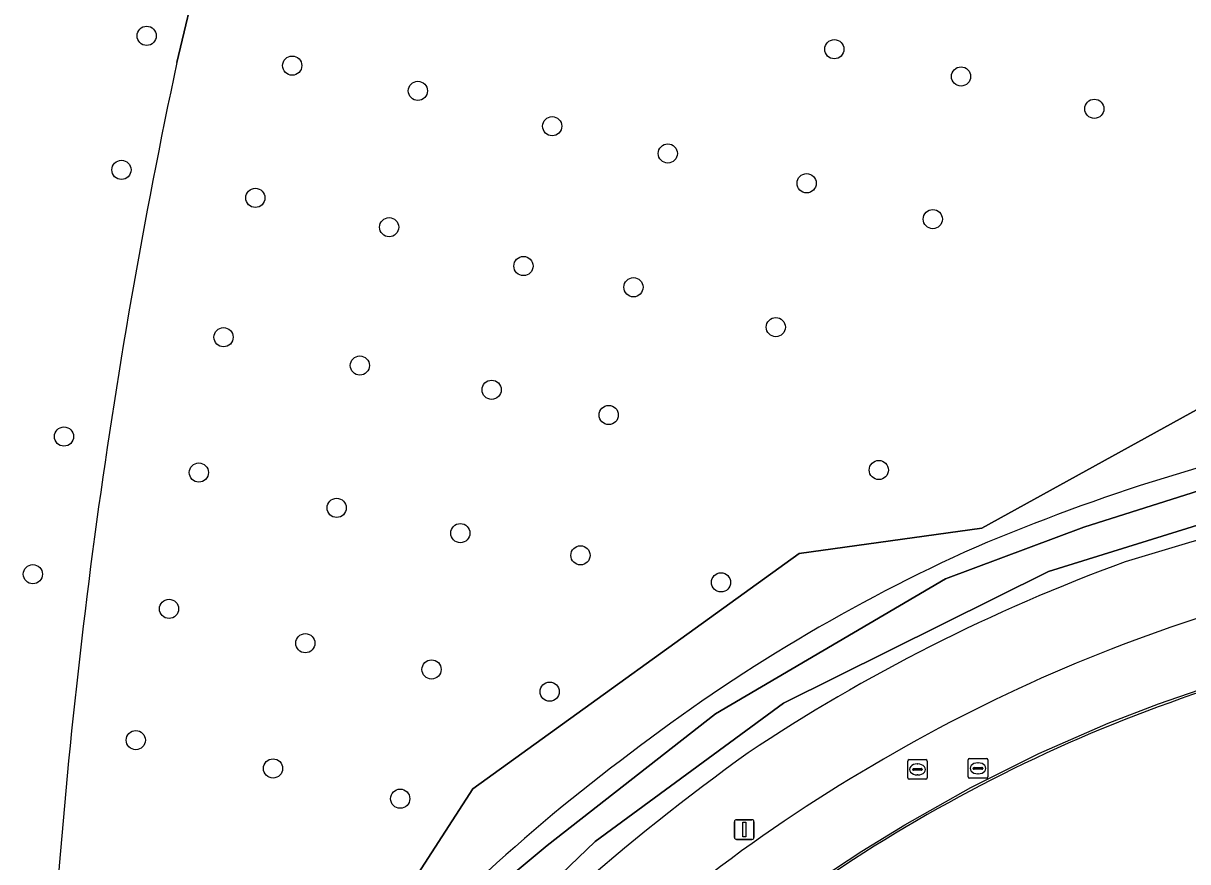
# Model space of a CAD drawing. Extents: x 155018 to 156648, y 383979 to 385733.
# Drawn here: x 156063.3 to 156122.6, y 384686.2 to 384728.9 of the extents above; entities that cross this region are included whole.
import ezdxf

# ---------------------------------------------------------------- set-up
doc = ezdxf.new("R2010")
doc.units = 0
for name, color, linetype in [('IMGEO_Boom', 7, 'Continuous'), ('IMGEO_Erf', 7, 'Continuous'), ('IMGEO_Groenvoorziening', 7, 'Continuous'), ('IMGEO_Lichtmast', 7, 'Continuous'), ('IMGEO_Lijnafwatering', 7, 'Continuous'), ('IMGEO_Oever', 7, 'Continuous'), ('IMGEO_Rijbaan_lokaal_gesloten', 7, 'Continuous'), ('IMGEO_Rioolput', 7, 'Continuous'), ('IMGEO_Waterloop', 7, 'Continuous')]:
    doc.layers.add(name, color=color, linetype=linetype)

msp = doc.modelspace()

# ---------------------------------------------------------------- linework, layer by layer
at = {"layer": 'IMGEO_Boom'}
for centre in [(156069.576, 384728.25), (156104.616, 384727.568), (156076.993, 384726.732), (156111.072, 384726.179), (156083.397, 384725.446), (156117.862, 384724.533), (156090.239, 384723.645), (156096.129, 384722.257), (156068.291, 384721.42), (156103.202, 384720.739), (156075.115, 384719.993), (156081.931, 384718.501), (156109.632, 384718.913), (156088.773, 384716.521), (156094.38, 384715.441), (156101.633, 384713.409), (156073.495, 384712.894), (156080.439, 384711.454), (156087.152, 384710.22), (156093.119, 384708.934), (156065.363, 384707.834), (156072.235, 384706.001), (156106.88, 384706.13), (156079.256, 384704.201), (156085.558, 384702.915), (156091.679, 384701.783), (156063.779, 384700.823), (156098.842, 384700.407), (156070.717, 384699.057), (156077.662, 384697.308), (156084.092, 384695.971), (156090.11, 384694.839), (156069.02, 384692.37), (156076.016, 384690.929), (156082.497, 384689.386)]:
    msp.add_circle(centre, 0.489, dxfattribs=at)
at = {"layer": 'IMGEO_Erf'}
for centre, radius, start, end in [((156147.82, 384621.441), 77.378, 106.05491, 120.73422), ((156148.492, 384620.162), 78.821, 120.67948, 135.39751)]:
    msp.add_arc(centre, radius, start, end, dxfattribs=at)
at = {"layer": 'IMGEO_Groenvoorziening'}
for points in [[(156063.784, 384665.047), (156070.694, 384667.747), (156080.587, 384681.206), (156086.197, 384689.897), (156102.819, 384701.872), (156112.137, 384703.172), (156128.027, 384711.937), (156144.099, 384710.771), (156154.765, 384714.834), (156193.62, 384706.064), (156194.882, 384713.157), (156181.763, 384744.983), (156159.902, 384780.041), (156161.399, 384786.097), (156144.509, 384812.164), (156139.541, 384820.551), (156128.811, 384836.516), (156123.571, 384846.858), (156116.935, 384848.113), (156109.681, 384825.736), (156104.34, 384822.039), (156092.608, 384805.486), (156090.76, 384800.161)], [(156116.935, 384848.113), (156123.571, 384846.858), (156128.811, 384836.516), (156139.541, 384820.551), (156144.509, 384812.164), (156161.399, 384786.097), (156159.902, 384780.041), (156181.763, 384744.983), (156194.882, 384713.157), (156193.62, 384706.064), (156154.765, 384714.834), (156144.099, 384710.771), (156128.027, 384711.937), (156112.137, 384703.172), (156102.819, 384701.872), (156086.197, 384689.897), (156080.587, 384681.206), (156070.694, 384667.747), (156063.784, 384665.047)], [(156087.406, 384775.429), (156085.725, 384758.647), (156091.02, 384758.062), (156090.429, 384752.008), (156077.442, 384753.408), (156076.635, 384750), (156071.116, 384726.893)], [(156071.116, 384726.893), (156076.635, 384750)]]:
    msp.add_lwpolyline(points, dxfattribs=at)
for centre, radius, start, end in [((156382.109, 384660.463), 318.008, 167.94245, 176.78081), ((156382.109, 384660.463), 318.008, 167.94245, 176.78081), ((156152.217, 384607.022), 103.394, 101.67253, 112.98992), ((156163.573, 384560.036), 148.141, 98.54095, 107.33523), ((156147.566, 384622.298), 87.531, 114.09273, 127.54533), ((156150.31, 384616.655), 90.24, 110.00857, 123.71409), ((156148.621, 384620.246), 82.376, 106.34202, 120.69485), ((156146.933, 384620.555), 88.541, 126.5328, 139.58559), ((156167.707, 384597.65), 115.771, 125.65588, 137.0953), ((156146.063, 384623.26), 78.482, 120.21188, 135.74514)]:
    msp.add_arc(centre, radius, start, end, dxfattribs=at)
at = {"layer": 'IMGEO_Lichtmast'}
for p, q in [((156099.528, 384687.416), (156099.528, 384688.216)), ((156099.528, 384688.216), (156099.528, 384687.416)), ((156099.628, 384688.316), (156100.418, 384688.316)), ((156100.418, 384688.316), (156099.628, 384688.316)), ((156100.518, 384688.216), (156100.518, 384687.416)), ((156100.518, 384687.416), (156100.518, 384688.216)), ((156100.418, 384687.316), (156099.628, 384687.316)), ((156099.628, 384687.316), (156100.418, 384687.316))]:
    msp.add_line(p, q, dxfattribs=at)
msp.add_lwpolyline([(156099.948, 384688.191), (156100.098, 384688.191), (156100.098, 384687.441), (156099.948, 384687.441), (156099.948, 384688.191)], dxfattribs=at)
for centre, start, end in [((156099.628, 384688.216), 90, 180), ((156099.628, 384688.216), 90, 180), ((156100.418, 384688.216), 0, 90), ((156100.418, 384688.216), 360, 90), ((156099.628, 384687.416), 180, 270), ((156099.628, 384687.416), 180, 270), ((156100.418, 384687.416), 270, 0), ((156100.418, 384687.416), 270, 0)]:
    msp.add_arc(centre, 0.1, start, end, dxfattribs=at)
at = {"layer": 'IMGEO_Lijnafwatering'}
for points in [[(156118.567, 384693.231), (156121.138, 384694.224), (156123.743, 384695.124), (156126.379, 384695.929), (156129.914, 384696.919), (156133.494, 384697.732), (156137.109, 384698.365)], [(156101.793, 384683.82), (156103.884, 384685.303), (156106.022, 384686.716), (156108.206, 384688.058), (156111.571, 384689.957), (156115.028, 384691.683), (156118.567, 384693.231)]]:
    msp.add_lwpolyline(points, dxfattribs=at)
at = {"layer": 'IMGEO_Oever'}
msp.add_lwpolyline([(156131.155, 384705.81), (156115.529, 384700.969), (156102.025, 384694.26), (156092.429, 384687.211), (156082.535, 384677.699), (156074.934, 384667.466), (156070.391, 384659.355), (156066.866, 384651.447), (156066.282, 384651.542), (156066.76, 384654.515), (156068.034, 384658.294), (156070.327, 384662.795), (156072.238, 384666.107), (156078.183, 384675.279), (156084.892, 384682.752), (156089.987, 384686.999), (156098.565, 384693.708), (156110.284, 384700.587), (156117.333, 384703.219), (156129.393, 384707.041)], dxfattribs=at)
for centre, radius, start, end in [((156152.217, 384607.022), 103.394, 101.67253, 112.98992), ((156163.573, 384560.036), 148.141, 98.54095, 107.33523), ((156147.566, 384622.298), 87.531, 114.09273, 127.54533), ((156150.31, 384616.655), 90.24, 110.00857, 123.71409), ((156146.933, 384620.555), 88.541, 126.5328, 139.58559), ((156167.707, 384597.65), 115.771, 125.65588, 137.0953)]:
    msp.add_arc(centre, radius, start, end, dxfattribs=at)
at = {"layer": 'IMGEO_Rijbaan_lokaal_gesloten'}
for centre, radius, start, end in [((156148.621, 384620.246), 82.376, 106.34202, 120.69485), ((156147.82, 384621.441), 77.378, 106.05491, 120.73422), ((156146.063, 384623.26), 78.482, 120.21188, 135.74514), ((156148.492, 384620.162), 78.821, 120.67948, 135.39751)]:
    msp.add_arc(centre, radius, start, end, dxfattribs=at)
at = {"layer": 'IMGEO_Rioolput'}
for p, q in [((156108.352, 384690.452), (156108.352, 384691.304)), ((156108.427, 384691.378), (156109.279, 384691.378)), ((156108.84, 384691.158), (156108.865, 384691.158)), ((156109.353, 384691.304), (156109.353, 384690.452)), ((156111.435, 384690.507), (156111.435, 384691.359)), ((156111.51, 384691.433), (156112.362, 384691.433)), ((156111.737, 384690.976), (156112.135, 384690.976)), ((156111.923, 384691.213), (156111.948, 384691.213)), ((156112.436, 384691.359), (156112.436, 384690.507)), ((156109.279, 384690.378), (156108.427, 384690.378)), ((156108.611, 384690.872), (156108.611, 384690.884)), ((156109.049, 384690.835), (156108.651, 384690.835)), ((156108.654, 384690.921), (156109.052, 384690.921)), ((156108.863, 384690.598), (156108.838, 384690.598)), ((156109.095, 384690.884), (156109.095, 384690.872)), ((156112.362, 384690.433), (156111.51, 384690.433)), ((156111.694, 384690.927), (156111.694, 384690.939)), ((156112.132, 384690.89), (156111.734, 384690.89)), ((156111.946, 384690.653), (156111.921, 384690.653)), ((156112.178, 384690.939), (156112.178, 384690.927))]:
    msp.add_line(p, q, dxfattribs=at)
for points in [[(156108.352, 384690.452), (156108.352, 384691.304)], [(156108.427, 384691.378), (156109.279, 384691.378)], [(156109.353, 384691.304), (156109.353, 384690.452)], [(156111.435, 384690.507), (156111.435, 384691.359)], [(156111.51, 384691.433), (156112.362, 384691.433)], [(156112.436, 384691.359), (156112.436, 384690.507)], [(156109.279, 384690.378), (156108.427, 384690.378)], [(156112.362, 384690.433), (156111.51, 384690.433)]]:
    msp.add_lwpolyline(points, dxfattribs=at)
for centre, radius, start, end in [((156108.429, 384691.302), 0.0765, 91.55205, 178.44795), ((156108.429, 384691.302), 0.0765, 91.55205, 178.44795), ((156109.277, 384691.302), 0.0765, 1.55205, 88.44795), ((156109.277, 384691.302), 0.0765, 1.55205, 88.44795), ((156111.512, 384691.357), 0.0765, 91.55205, 178.44795), ((156111.512, 384691.357), 0.0765, 91.55205, 178.44795), ((156111.734, 384690.936), 0.0403, 85.87752, 175.75265), ((156112.139, 384690.938), 0.0386, 1.73085, 96.63898), ((156112.36, 384691.357), 0.0765, 1.55205, 88.44795), ((156112.36, 384691.357), 0.0765, 1.55205, 88.44795), ((156108.429, 384690.454), 0.0765, 181.55205, 268.44795), ((156108.429, 384690.454), 0.0765, 181.55205, 268.44795), ((156108.651, 384690.881), 0.0403, 85.87752, 175.75265), ((156108.648, 384690.871), 0.0366, 178.93798, 274.71019), ((156109.052, 384690.878), 0.043, 264.86636, 352.45326), ((156109.056, 384690.883), 0.0386, 1.73085, 96.63898), ((156109.277, 384690.454), 0.0765, 271.55205, 358.44795), ((156109.277, 384690.454), 0.0765, 271.55205, 358.44795), ((156111.512, 384690.509), 0.0765, 181.55205, 268.44795), ((156111.512, 384690.509), 0.0765, 181.55205, 268.44795), ((156111.731, 384690.926), 0.0366, 178.93798, 274.71019), ((156112.135, 384690.933), 0.043, 264.86636, 352.45326), ((156112.36, 384690.509), 0.0765, 271.55205, 358.44795), ((156112.36, 384690.509), 0.0765, 271.55205, 358.44795)]:
    msp.add_arc(centre, radius, start, end, dxfattribs=at)
for centre, major_axis, ratio, start_param, end_param in [((156108.839, 384690.878), (-0.387, 0.002), 0.722429, 4.712389, 7.853982), ((156108.864, 384690.878), (-0.39, 0.002), 0.717154, 1.570796, 4.712389), ((156111.922, 384690.933), (-0.387, 0.002), 0.722429, 4.712389, 7.853982), ((156111.947, 384690.933), (-0.39, 0.002), 0.717154, 1.570796, 4.712389)]:
    msp.add_ellipse(centre, major_axis=major_axis, ratio=ratio, start_param=start_param, end_param=end_param, dxfattribs=at)
at = {"layer": 'IMGEO_Waterloop'}
msp.add_lwpolyline([(156129.393, 384707.041), (156117.333, 384703.219), (156110.284, 384700.587), (156098.565, 384693.708), (156089.987, 384686.999), (156084.892, 384682.752), (156078.183, 384675.279), (156072.238, 384666.107), (156070.327, 384662.795), (156068.034, 384658.294), (156066.76, 384654.515), (156066.282, 384651.542), (156066.866, 384651.447), (156070.391, 384659.355), (156074.934, 384667.466), (156082.535, 384677.699), (156092.429, 384687.211), (156102.025, 384694.26), (156115.529, 384700.969), (156131.155, 384705.81)], dxfattribs=at)

doc.saveas('drawing.dxf')
